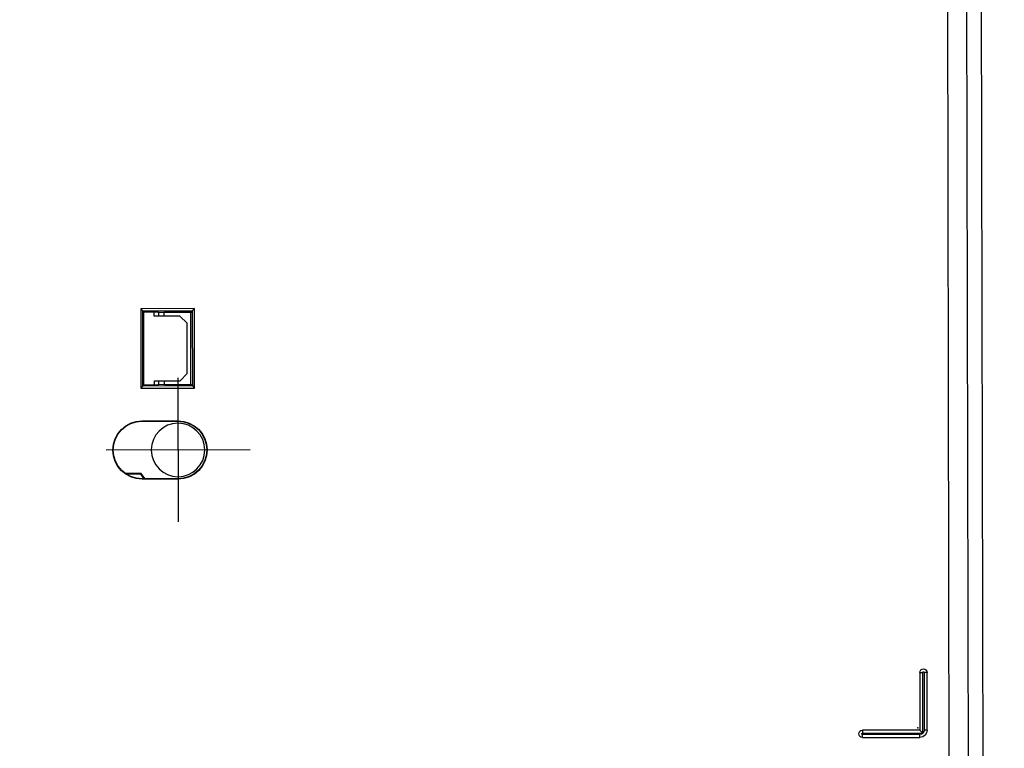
# Model space of a CAD drawing. Header units: millimetres. Extents: x 40090 to 187415, y -53271 to 40260.
# Tile 352 of 406: x 138837 to 138974, y 22938 to 23040. Entities that reach past the tile are written whole.
import ezdxf

# ---------------------------------------------------------------- set-up
doc = ezdxf.new("R2010")
doc.units = ezdxf.units.MM
doc.layers.add('AVM_projektor', color=6, linetype='Continuous')
doc.layers.add('AVM_sp_230VAC', color=170, linetype='Continuous')
doc.styles.add('AVM', font='arial.ttf')
doc.dimstyles.new('AVM-1_50', dxfattribs={"dimscale": 40, "dimtxt": 2.5, "dimasz": 2.5, "dimexe": 1.25, "dimexo": 0.625, "dimtad": 1, "dimdec": 0, "dimrnd": 1, "dimtxsty": 'AVM', "dimcen": 2.5, "dimclrd": 256, "dimclre": 256, "dimclrt": 256, "dimadec": 0, "dimazin": 0, "dimtfac": 1, "dimtdec": 0, "dimtmove": 0, "dimatfit": 3, "dimfxl": 0, "dimarcsym": 0})

# ---------------------------------------------------------------- blocks, each defined once
blk = doc.blocks.new('PT-FW430-bottom')
for p, q in [((128.4, 130.27), (128.4, 150.27)), ((131.66, 145.38), (131.66, 147.58)), ((131.66, 145.38), (131.66, 147.58)), ((131.75, 146.01), (131.75, 147.45)), ((131.75, 146), (131.75, 147.45)), ((108.78, 145.42), (109.08, 145.12)), ((108.78, 145.42), (119.82, 145.42)), ((108.78, 137.95), (108.78, 145.42)), ((109.08, 145.12), (109.2, 145)), ((119.52, 145.12), (109.08, 145.12)), ((109.08, 145.12), (109.08, 138.25)), ((109.2, 145), (109.2, 143)), ((119.4, 145), (109.2, 145)), ((119.52, 145.12), (119.4, 145)), ((119.4, 143), (119.4, 145)), ((119.82, 145.42), (119.52, 145.12)), ((119.52, 138.25), (119.52, 145.12)), ((119.82, 145.42), (119.82, 137.95)), ((124.35, 145.27), (124.4, 145.27)), ((124.35, 145.27), (124.35, 140.27)), ((124.4, 145.27), (124.4, 140.27)), ((131.75, 145.43), (131.75, 146.01)), ((131.75, 145.43), (131.75, 146)), ((132.4, 140.27), (132.4, 145.27)), ((132.45, 145.27), (132.4, 145.27)), ((132.45, 140.27), (132.45, 145.27)), ((109.81, 143.53), (109.2, 143.53)), ((109.34, 142.95), (109.2, 143)), ((109.3, 142.15), (109.34, 142.95)), ((109.34, 142.95), (109.81, 142.95)), ((109.81, 139.97), (109.81, 143.53)), ((118.79, 143.53), (118.79, 139.97)), ((119.4, 143.53), (118.79, 143.53)), ((118.79, 142.95), (119.26, 142.95)), ((119.4, 143), (119.26, 142.95)), ((119.26, 142.95), (119.3, 142.15)), ((109.81, 142.15), (109.3, 142.15)), ((109.3, 138.47), (109.3, 142.15)), ((119.3, 142.15), (118.79, 142.15)), ((119.3, 142.15), (119.3, 138.47)), ((110.8, 138.98), (109.81, 139.97)), ((118.79, 139.97), (117.8, 138.98)), ((118.4, 140.27), (138.4, 140.27)), ((124.35, 140.27), (124.4, 140.27)), ((132.45, 140.27), (132.4, 140.27)), ((109.08, 138.25), (108.78, 137.95)), ((109.08, 138.25), (109.3, 138.47)), ((109.08, 138.25), (119.52, 138.25)), ((119.3, 138.47), (109.3, 138.47)), ((117.8, 138.98), (110.8, 138.98)), ((119.52, 138.25), (119.3, 138.47)), ((119.52, 138.25), (119.82, 137.95)), ((119.82, 137.95), (108.78, 137.95)), ((167.5, 37.28), (167.5, 45.28)), ((167.5, 45.28), (167.9, 45.28)), ((167.9, 45.28), (167.9, 36.88)), ((168.1, 37.28), (168.1, 45.28)), ((168.5, 45.28), (168.1, 45.28)), ((168.5, 45.28), (168.5, 37.28)), ((159.5, 37.28), (167.5, 37.28)), ((159.5, 37.28), (159.5, 36.88)), ((167.5, 37.28), (167.9, 36.88)), ((168.5, 37.28), (168.1, 37.28)), ((167.9, 36.88), (159.5, 36.88)), ((159.5, 36.68), (167.5, 36.68)), ((159.5, 36.28), (159.5, 36.68)), ((167.5, 36.28), (159.5, 36.28)), ((167.5, 36.28), (167.5, 36.68)), ((51.51, 33.28), (200.49, 33.28)), ((200.49, 30.56), (50.97, 30.56)), ((197.93, 28.52), (48.94, 28.52))]:
    blk.add_line(p, q)
blk.add_circle((128.4, 140.27), 3.72)
blk.add_circle((128.4, 140.27), 3.72)
for centre, radius, start, end in [((128.4, 145.27), 4.05, 0, 180), ((128.4, 145.27), 4, 0, 180), ((128.4, 140.27), 6.06, 48.7308, 57.4726), ((128.4, 140.27), 6.06, 48.7308, 57.4726), ((128.4, 140.27), 6.15, 49.4556, 57.0166), ((128.4, 140.27), 6.15, 49.4556, 57.0166), ((128.4, 140.27), 4.05, 180, 0), ((128.4, 140.27), 4, 180, 0), ((168, 45.28), 0.5, 0, 180), ((168, 45.28), 0.1, 0, 180), ((159.5, 36.78), 0.5, 90, 270), ((167.5, 37.28), 1, 270, 0), ((167.5, 37.28), 0.6, 270, 0), ((159.5, 36.78), 0.1, 90, 270)]:
    blk.add_arc(centre, radius, start, end)
at = {"start_tangent": (0.876842, 0.480779), "end_tangent": (0.878748, 0.477286)}
blk.add_spline([(131.66, 145.38), (131.67, 145.38), (131.67, 145.39), (131.68, 145.39), (131.68, 145.39), (131.69, 145.4), (131.7, 145.4), (131.7, 145.4), (131.71, 145.41), (131.71, 145.41), (131.72, 145.41), (131.73, 145.42), (131.73, 145.42), (131.74, 145.42), (131.74, 145.43), (131.75, 145.43)], degree=3, dxfattribs=at)
blk.add_spline([(131.66, 145.38), (131.67, 145.38), (131.67, 145.39), (131.68, 145.39), (131.68, 145.39), (131.69, 145.4), (131.7, 145.4), (131.7, 145.4), (131.71, 145.41), (131.71, 145.41), (131.72, 145.41), (131.73, 145.42), (131.73, 145.42), (131.74, 145.42), (131.74, 145.43), (131.75, 145.43)], degree=3, dxfattribs=at)
blk.add_point((167.2, 37.58))

msp = doc.modelspace()

# ---------------------------------------------------------------- block references
at = {"layer": 'AVM_projektor', "xscale": -1, "rotation": 90.11045350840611}
msp.add_blockref('PT-FW430-bottom', (138999.24, 23108.56), dxfattribs=at)

# ---------------------------------------------------------------- leaders
at = {"layer": 'AVM_sp_230VAC', "annotation_type": 0, "has_hookline": 1, "hookline_direction": 0, "text_width": 3828.65}
msp.add_leader([(138837.22, 24748.83), (141280.23, 22331.11), (141380.23, 22331.11)], dimstyle='AVM-1_50', override={"dimgap": 0.625, "dimtad": 0}, dxfattribs=at)

doc.saveas('drawing.dxf')
